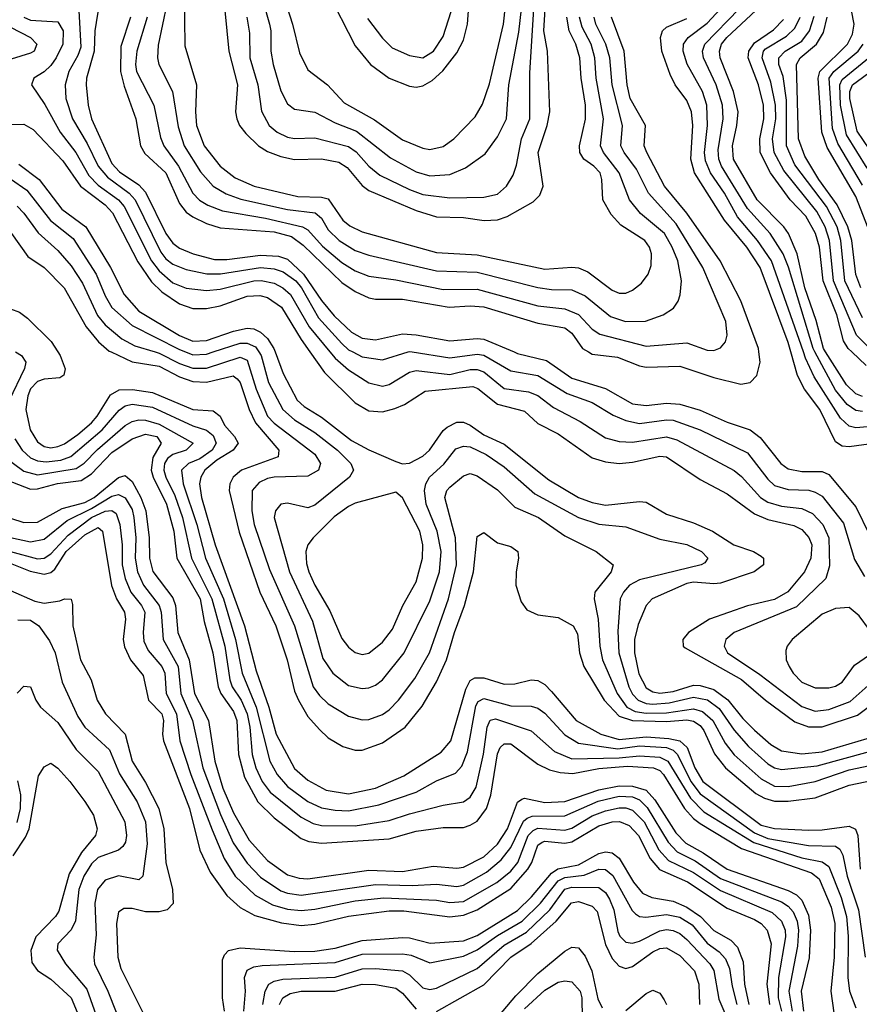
# Model space of a CAD drawing. Header units: inches. Extents: x 884549 to 1028252, y 526810 to 653624.
# Tile 919 of 1056: x 993458 to 995940, y 628071 to 630983. Entities that reach past the tile are written whole.
import ezdxf

# ---------------------------------------------------------------- set-up
doc = ezdxf.new("R2010")
doc.units = ezdxf.units.IN
doc.header["$MEASUREMENT"] = 0
doc.layers.add('A9692', color=7, linetype='Continuous')
doc.layers.add('A9693', color=7, linetype='Continuous')

msp = doc.modelspace()

# ---------------------------------------------------------------- linework, layer by layer
at = {"layer": 'A9692', "color": 5}
for points, elevation in [([(993445.5, 630000), (993463.2, 629990), (993475.6, 629970), (993471.4, 629951.4), (993425.7, 629854.3)], 2760), ([(993570.9, 630000), (993577.3, 629990), (993592.5, 629950), (993588.4, 629931.6), (993576.1, 629923.9), (993530, 629919.8), (993510, 629912.6), (993490, 629890.7), (993481.5, 629870), (993475.4, 629830), (993488.6, 629770), (993510, 629734.3), (993530, 629720.6), (993550, 629716.9), (993570, 629720.2), (993590, 629728.3), (993630, 629756.2), (993669.9, 629790), (993686.5, 629810), (993726.6, 629873.4), (993751.6, 629888.4), (993790.9, 629889.1), (993850, 629880.6), (993970, 629830.3), (994030, 629825.6), (994050, 629810.1), (994063.7, 629783.7), (994093, 629750), (994103.4, 629730), (994088.4, 629710), (994040.1, 629679.9), (994005.3, 629650), (993993.4, 629630), (993989.3, 629610), (993994.9, 629570), (994036.1, 629430), (994122.5, 629190), (994157.1, 629057.1), (994194, 628950), (994216, 628870), (994270, 628768.4), (994310, 628733.2), (994363.9, 628703.9), (994430, 628692.9), (994510, 628709.8), (994593.8, 628746.3), (994703.6, 628816.4), (994732.9, 628850), (994777.1, 629002.8), (994790, 629028.3), (994803.9, 629036.1), (994830, 629036.3), (994890, 629017.3), (994921.6, 629018.5), (994970, 629030.1), (994990, 629028.1), (995010, 629016.6), (995030, 628996.2), (995102.7, 628910), (995175.8, 628870), (995230, 628854.3), (995310, 628861.3), (995377.1, 628857.1), (995410.1, 628850), (995431.6, 628830), (995453.8, 628770), (995477.7, 628730), (995650, 628600.2), (995690, 628590.2), (995790, 628585.6), (995830, 628586.5), (995910, 628597.9), (995928.7, 628588.7), (995936, 628570), (995942.5, 628470)], 2780), ([(993728.4, 630000), (993790, 629971), (993870, 629957.9), (993930, 629926.7), (993970, 629912.5), (994010, 629910.9), (994089.2, 629929.2), (994100.9, 629920.9), (994110, 629909.5), (994136, 629830), (994155.3, 629790), (994224.1, 629710), (994221.6, 629690), (994113.5, 629650), (994089.2, 629630), (994078.7, 629610), (994077.5, 629590), (994106.9, 629466.9), (994167.8, 629290), (994214.9, 629190), (994248.2, 629090), (994270, 628996.9), (994281.6, 628970), (994310, 628922.3), (994343.9, 628883.9), (994370, 628859.3), (994412.9, 628832.9), (994450, 628822.3), (994470, 628822.6), (994530, 628844.5), (994597.8, 628890), (994647.6, 628952.4), (994690, 629024.4), (994719.6, 629090), (994742.9, 629170), (994773.3, 629250), (994799.3, 629350), (994810, 629454), (994830, 629465.7), (994870, 629435.9), (994910, 629424.9), (994930.2, 629410.2), (994932.6, 629390), (994925.2, 629350), (994925, 629310), (994940.9, 629260.9), (994957.7, 629237.7), (994990, 629222.5), (995050, 629214.6), (995094, 629190), (995106.7, 629166.7), (995113, 629110), (995125.7, 629070), (995185.8, 628970), (995230, 628923.2), (995270, 628909.9), (995370, 628907.1), (995430, 628911.6), (995450, 628908), (995470, 628894.9), (995480.9, 628880.9), (995511.9, 628811.9), (995544.8, 628770), (995634.4, 628694.4), (995660.2, 628680.2), (995690, 628671.7), (995730, 628671.7), (995810, 628681.4), (995910, 628718.9), (996047.2, 628747.2)], 2820), ([(993858.6, 630000), (993870, 629996.6), (993930, 629966.2), (993970, 629951.7), (994010, 629952.3), (994110, 629984.6), (994130, 629976.2), (994156.8, 629890), (994190.4, 629810), (994210, 629789.2), (994330, 629698.2), (994347.6, 629670), (994341.3, 629650), (994310, 629632.5), (994210, 629629.9), (994190, 629626), (994165.9, 629614.1), (994145.3, 629590), (994143.7, 629530), (994150.9, 629490), (994196.7, 629356.7), (994270.1, 629190), (994325.8, 629010), (994343.8, 628983.8), (994370, 628959.6), (994430, 628923.1), (994470, 628912.1), (994490, 628913), (994530, 628928.2), (994550, 628941.8), (994578.1, 628970), (994625.8, 629034.2), (994669.6, 629110), (994725.9, 629270), (994749.7, 629370), (994745.8, 629450), (994714.7, 629570), (994720.6, 629590), (994730, 629600.4), (994770, 629634.1), (994790, 629640.4), (994810, 629633.9), (994870, 629592.8), (994921.4, 629541.4), (994991.4, 629510), (995070, 629455.8), (995162.4, 629410), (995212.4, 629370), (995206.2, 629350), (995157.9, 629290), (995156.1, 629270), (995168.2, 629210), (995172.9, 629130), (995181.3, 629090), (995224.8, 628990), (995252.6, 628950), (995277.1, 628937.1), (995310, 628931.6), (995370, 628932.6), (995450, 628944.9), (995476.9, 628936.9), (995506.9, 628910), (995543.3, 628843.3), (995570, 628808.1), (995650, 628737.6), (995690, 628715.7), (995730, 628714.6), (995810, 628729.8), (995910, 628764.6), (995990, 628780.7)], 2840), ([(993947.9, 630000), (993970, 629991.4), (994010, 629993.4), (994029.9, 630000)], 2860), ([(994164.8, 630000), (994171.2, 629990), (994193.7, 629910), (994235.3, 629830), (994270, 629799.4), (994330, 629762.2), (994397, 629710), (994437.1, 629670), (994444.8, 629650), (994433.1, 629630), (994330, 629546.7), (994310, 629539.2), (994250, 629553.3), (994230.1, 629549.9), (994214, 629530), (994210.6, 629510), (994255.5, 629350), (994323.4, 629203.4), (994353.8, 629093.8), (994383.6, 629050), (994430, 629013.9), (994470, 629004.4), (994490, 629007), (994510, 629014.6), (994530, 629030.1), (994594.2, 629110), (994670, 629263.7), (994699.1, 629350), (994703.5, 629410), (994691.8, 629470), (994659.7, 629550), (994655.1, 629590), (994658.3, 629610), (994669.8, 629630.2), (994711.4, 629668.6), (994746.9, 629713.1), (994770, 629721.6), (994790, 629719.9), (994837.1, 629697.1), (994890, 629660.1), (994980.7, 629580.7), (995110, 629510.7), (995170, 629490.4), (995250, 629483), (995350, 629446.2), (995430, 629430.9), (995473.8, 629410), (995492.1, 629390), (995483.6, 629376.4), (995472.4, 629370), (995290, 629326.2), (995261, 629310), (995243.2, 629290), (995233.2, 629270), (995226, 629174), (995229.3, 629110), (995258.5, 629010), (995270, 628987.7), (995286.1, 628970), (995310, 628960.5), (995330, 628958.4), (995377.9, 628962.1), (995450, 628979.2), (995491.4, 628971.5), (995526, 628946), (995570, 628881.1), (995613.1, 628833.1), (995670, 628782.1), (995690, 628769.8), (995710, 628764.7), (995815.8, 628775.8), (995970, 628818.7)], 2860), ([(994212.8, 630000), (994236.5, 629936.5), (994277.9, 629857.9), (994298.4, 629838.4), (994350, 629806.8), (994438.3, 629738.3), (994490, 629710.4), (994570, 629675.9), (994590, 629669.3), (994610, 629671.2), (994650, 629691.9), (994669.9, 629710), (994710, 629768.2), (994722.1, 629777.9), (994750, 629792.5), (994770, 629792), (994790, 629783.7), (994830, 629754.7), (994890, 629727.8), (995022.1, 629622.1), (995110, 629570), (995150, 629554.6), (995190, 629546.5), (995290, 629558.2), (995310, 629555.6), (995370, 629519.9), (995450, 629494.3), (995506.3, 629470), (995569.6, 629429.6), (995627.3, 629410), (995650, 629396), (995656.8, 629390), (995656.8, 629370), (995629.2, 629350), (995530, 629316.4), (995510, 629314), (995450, 629319.3), (995430, 629315), (995328.2, 629270), (995310, 629249.8), (995286.3, 629193.8), (995275.7, 629150), (995275.7, 629110), (995288.2, 629048.2), (995310, 629007.1), (995330, 628995.1), (995350, 628991.3), (995390, 628996.3), (995450, 629014.1), (995470, 629013.6), (995510, 629001.4), (995551.3, 628971.3), (995595.8, 628915.8), (995630, 628881.9), (995679.1, 628839.1), (995710, 628820.2), (995770, 628811.9), (995830, 628817.1), (995963.4, 628856.6)], 2880), ([(994316, 630000), (994359.3, 629939.3), (994449.2, 629850), (994490, 629826.3), (994530, 629823.4), (994567.2, 629832.8), (994595.4, 629844.6), (994656.2, 629883.8), (994797.8, 629897.8), (994812.2, 629892.2), (994870, 629845.5), (994950, 629825.1), (994990, 629788.1), (995050, 629758.3), (995150, 629686.8), (995190, 629675.3), (995230, 629670.4), (995270, 629674.1), (995350, 629691.5), (995370, 629690.4), (995470, 629622.9), (995550, 629580.7), (995630, 629521.8), (995670, 629504.3), (995746.9, 629486.9), (995770, 629474.7), (995791.2, 629451.2), (995799.5, 629430), (995797.3, 629390), (995778.3, 629350), (995729, 629291), (995690, 629268.3), (995609.6, 629249.6), (995497.6, 629210), (995435.5, 629170), (995418.4, 629150), (995419.7, 629130), (995425.4, 629125.4), (995591.6, 629031.6), (995662.9, 628970), (995750, 628905.7), (995790, 628891), (995830, 628891.3), (995934.5, 628925.5), (995990, 628967.1)], 2920), ([(994374.8, 630000), (994390, 629981.4), (994430, 629947.1), (994490, 629909.2), (994530, 629899.3), (994550, 629903.4), (994610, 629939.9), (994630, 629944.8), (994730, 629933.2), (994790, 629948.5), (994810, 629948.6), (994830, 629941.2), (994890, 629892.4), (994962.3, 629882.3), (994990, 629871), (995036, 629836), (995114.8, 629794.8), (995190, 629745.8), (995230, 629735.7), (995270, 629733), (995370, 629748.9), (995400.6, 629740.6), (995570, 629649.3), (995592.2, 629632.2), (995648.5, 629570), (995670, 629556.3), (995710, 629544.3), (995770, 629537.5), (995802.2, 629522.2), (995832, 629490), (995850.6, 629450), (995852.4, 629367.6), (995841.2, 629330), (995754.1, 629245.9), (995570, 629170.8), (995546.1, 629150), (995540.4, 629130), (995550.8, 629110), (995646.1, 629046.1), (995770, 628951.6), (995810, 628937.6), (995850, 628943), (995913.4, 628966.6), (995966.7, 629013.3)], 2940), ([(994442.4, 630000), (994470, 629986), (994530, 629977), (994606.1, 630000)], 2960), ([(994617.7, 630000), (994730, 629983), (994810, 629993.8), (994830, 629990.8), (994910, 629944.2), (994990.1, 629930), (995076.8, 629876.8), (995150.7, 629850.7), (995212.8, 629812.8), (995250, 629796.9), (995290, 629788.7), (995370, 629799.4), (995390, 629798.3), (995470.1, 629770), (995610, 629701.5), (995670, 629624.1), (995690, 629605.5), (995730, 629593.4), (995791, 629591), (995810, 629585.9), (995830, 629573.3), (995893.3, 629493.3), (995926.5, 629386.5), (995955.6, 629335.6)], 2960), ([(994919.9, 630000), (994930, 629995.8), (995014.9, 629974.9), (995090, 629922.7), (995190, 629891.9), (995270, 629846.7), (995310, 629841.6), (995370, 629848.5), (995410, 629846.1), (995470, 629827.5), (995550, 629792), (995617.1, 629770), (995647.3, 629747.3), (995708.1, 629670), (995730, 629654.7), (995770, 629646.9), (995830, 629646.2), (995850, 629637.3), (995930, 629542), (995970, 629459)], 2980), ([(995139.2, 630000), (995150, 629993.9), (995224.9, 629984.9), (995290, 629958.8), (995310, 629955.4), (995410, 629957.7), (995510, 629924.1), (995590, 629904.7), (995617.2, 629910), (995637.5, 629930), (995646.9, 629970), (995643.2, 630000)], 3020), ([(995990, 629729.9), (995910, 629719.1), (995890, 629721.3), (995870, 629734.6), (995823.5, 629830), (995778.2, 629890), (995757.8, 629930), (995737.9, 630000)], 2980), ([(996090, 629789.7), (995930, 629776.1), (995910, 629780.7), (995884.6, 629804.6), (995806.5, 629926.5), (995781.4, 629981.4), (995775, 630000)], 2960), ([(995950, 629823.7), (995930, 629827), (995904.4, 629844.4), (995870, 629887.1), (995808.9, 630000)], 2940), ([(995950, 629868), (995930, 629876.2), (995902.5, 629902.5), (995840.6, 630000)], 2920), ([(995960.1, 629960.1), (995917.8, 630000)], 2880), ([(993443.1, 629743.1), (993464.8, 629710), (993490, 629687.2), (993510, 629678.1), (993535.6, 629675.6), (993579.5, 629680.5), (993609.1, 629690.9), (993701.2, 629770), (993751.9, 629828.1), (993770, 629840.7), (993790, 629846), (993850, 629836.5), (993970, 629781.4), (994010, 629769), (994030, 629752.6), (994038.8, 629730), (994027.1, 629710), (993990, 629683.9), (993956.4, 629670), (993936.3, 629650), (993940.8, 629610), (993981.8, 629490), (994007.4, 629390), (994060.4, 629270), (994095.9, 629150), (994115.9, 629050), (994157, 628950), (994197.4, 628790), (994219, 628750), (994250, 628715.3), (994310, 628670.6), (994350, 628652), (994390, 628644.4), (994430, 628643.1), (994519.8, 628660.2), (994630, 628698.6), (994690, 628731.6), (994746.1, 628753.9), (994764.6, 628775.4), (994782.2, 628817.8), (994806.5, 628953.5), (994813.7, 628966.3), (994830, 628975.6), (994910, 628953.2), (994970, 628952.7), (994990, 628946.5), (995010, 628931.4), (995070, 628867.5), (995110, 628843.3), (995226.5, 628826.5), (995290, 628834.8), (995370.5, 628830.5), (995390, 628822.1), (995402.8, 628810), (995441.9, 628730), (995470, 628692.7), (995630, 628577.8), (995670, 628561.3), (995790, 628540.2), (995870, 628538.1), (995882.3, 628530), (995892, 628512), (995904.1, 628450), (995938.1, 628350), (995957.4, 628210)], 2760), ([(993412.5, 629690), (993470, 629647.2), (993510, 629636.5), (993624.6, 629655.4), (993648.8, 629671.2), (993688.1, 629711.9), (993770, 629782.3), (993790, 629794.6), (993810, 629799.1), (993830, 629798.1), (993870, 629786.1), (993970.7, 629730), (993950.2, 629710), (993910, 629697), (993895.2, 629684.8), (993886, 629670), (993884.3, 629650), (993889.8, 629630.2), (993916, 629576), (993938.9, 629510), (993965.9, 629390), (994026, 629270), (994063.8, 629130), (994079.2, 629030), (994085.9, 629010), (994112.1, 628970), (994129.9, 628929.9), (994138.1, 628890), (994144.6, 628810), (994155.9, 628770), (994174.9, 628730), (994197.9, 628697.9), (994290, 628624.2), (994325.5, 628605.5), (994350, 628599.4), (994450, 628598.2), (994550, 628613.9), (994610, 628634.2), (994710, 628659.5), (994770.2, 628669.8), (994790, 628683.1), (994807.2, 628712.8), (994829.4, 628810.6), (994839.9, 628890), (994848.9, 628911.1), (994864.8, 628915.2), (994970, 628879.1), (995038.6, 628818.6), (995090, 628796.6), (995230, 628799.8), (995290, 628805.8), (995350, 628802.1), (995374, 628790), (995440.7, 628680.7), (995480.4, 628640.4), (995628.9, 628548.9), (995770, 628504.2), (995830, 628492.4), (995850, 628478.2), (995887, 628387), (995902.6, 628330), (995907.6, 628272.4), (995906.5, 628150), (995911.1, 628110), (995930, 628060.1)], 2740), ([(993334.3, 629654.3), (993490, 629594.5), (993510, 629594.9), (993569.4, 629610.6), (993639.8, 629620.2), (993670, 629639.9), (993730, 629703), (993790, 629743.1), (993830, 629757), (993863.1, 629750), (993875.9, 629730), (993851.8, 629688.2), (993846, 629650), (993851.9, 629630), (993892, 629550), (993913.3, 629470), (993922.8, 629390), (993991.1, 629270), (994003.3, 629203.3), (994028.9, 629110), (994044.6, 629010), (994052.4, 628990), (994090, 628936.7), (994099.7, 628910), (994105, 628810), (994122.8, 628742.8), (994162.3, 628670), (994210, 628621.9), (994290, 628560.7), (994312.2, 628552.2), (994350, 628547.5), (994550, 628559.9), (994630, 628582.9), (994710, 628593.3), (994770, 628593.8), (994790, 628600.1), (994810, 628612.2), (994838.2, 628650), (994850.8, 628689.2), (994870, 628811.1), (994878.7, 628830), (994890, 628840.9), (994910, 628840.6), (994990, 628780.6), (995024.4, 628764.4), (995055.8, 628755.8), (995093.4, 628753.4), (995170, 628768.6), (995254.7, 628774.7), (995332.1, 628770), (995350, 628761.9), (995361.3, 628750), (995423.4, 628650), (995450, 628620.4), (995470, 628605.6), (995591.9, 628531.9), (995799.2, 628459.2), (995822, 628442), (995857.5, 628357.5), (995868, 628310), (995866.3, 628210), (995855.9, 628110), (995865.2, 628045.2)], 2720), ([(993430, 629508.2), (993470, 629495.9), (993510, 629496.2), (993583, 629537), (993650, 629554.9), (993677.5, 629570), (993750, 629628.7), (993770, 629634.8), (993790, 629617.4), (993815.9, 629570), (993830.2, 629530), (993840.7, 629450), (993841.5, 629390), (993850.9, 629350.9), (993910, 629272.4), (993918.4, 629250), (993924.9, 629170), (993959, 629090), (993974.4, 628990), (994015.8, 628910), (994034.7, 628790), (994058.6, 628710), (994090, 628636.9), (994135.9, 628555.9), (994190, 628495.6), (994250, 628454), (994283.9, 628443.9), (994310, 628442.1), (994490, 628467.6), (994590, 628463.7), (994680.6, 628479.4), (994750, 628473.3), (994770, 628475.8), (994830, 628506.5), (994870, 628544.6), (994899.6, 628590), (994930, 628668.8), (994942.5, 628677.5), (994950, 628680.2), (995010, 628667.9), (995070, 628670.2), (995170, 628705.1), (995230, 628716.7), (995270, 628716.3), (995310, 628704), (995335.9, 628675.9), (995397.6, 628577.6), (995427, 628547), (995478.7, 628518.7), (995550, 628470.6), (995730, 628406.8), (995754.4, 628394.4), (995770, 628378.9), (995790, 628334.5), (995796, 628290), (995791.8, 628208.2), (995768.4, 628110), (995775, 628050)], 2680), ([(993430, 629451.8), (993490, 629439), (993530, 629446.3), (993598.5, 629501.5), (993670, 629537.3), (993730, 629574), (993750, 629578.2), (993770, 629568.6), (993790, 629534.6), (993795.6, 629510), (993801.5, 629450), (993799.1, 629390), (993805.7, 629350), (993823.8, 629310), (993869.6, 629250), (993875.8, 629230), (993882.3, 629150), (993926.3, 629070), (993934, 628990), (993968.9, 628910), (993999.4, 628770), (994051.9, 628631.9), (994088.7, 628548.7), (994130, 628487.7), (994170, 628446.7), (994230, 628406.5), (994250, 628398.9), (994290, 628393.5), (994510, 628424.8), (994618.4, 628421.6), (994690, 628426), (994750, 628419.1), (994770, 628423.1), (994838.2, 628461.8), (994881.8, 628498.2), (994910, 628534.9), (994947.4, 628612.6), (994958.6, 628621.4), (994973.1, 628626.9), (995070, 628628.1), (995168.6, 628671.4), (995230, 628685.9), (995270, 628684.4), (995290, 628675.8), (995313, 628653), (995375.4, 628550), (995401.9, 628521.9), (995454.9, 628494.9), (995530, 628442.9), (995710, 628374), (995730, 628361.4), (995744.6, 628344.6), (995756.9, 628316.9), (995760.8, 628290), (995757.1, 628242.9), (995732.1, 628110), (995741.7, 628050)], 2660), ([(993430, 629410.4), (993510, 629388.7), (993530, 629390.6), (993550, 629403.1), (993601.4, 629458.6), (993669.9, 629510.1), (993710, 629529.5), (993730, 629531.5), (993742.5, 629522.5), (993753.4, 629490), (993760.3, 629430), (993760.6, 629370), (993769.4, 629330), (993786.6, 629290), (993818.2, 629250), (993827.6, 629230), (993822.5, 629170), (993825.1, 629145.1), (993837.6, 629117.6), (993877.6, 629070), (993886.7, 629050), (993890.5, 628990), (993921.6, 628930), (993930.8, 628850), (993963.8, 628750), (994026.3, 628586.3), (994062.4, 628502.4), (994094.8, 628450), (994153.9, 628393.9), (994204.9, 628364.9), (994250, 628352.3), (994290, 628348.2), (994330, 628351.6), (994450, 628376.6), (994534.5, 628385.5), (994690, 628378.4), (994730, 628371.4), (994770, 628374.5), (994869, 628431), (994910, 628464.8), (994930.4, 628490), (994961.4, 628570), (994975.5, 628584.5), (994990, 628591.5), (995070, 628585.8), (995090, 628591.3), (995150, 628627.9), (995190, 628643.1), (995230, 628652.1), (995250, 628652.2), (995270, 628645.2), (995304, 628610), (995348, 628528), (995376.3, 628496.3), (995450, 628460.5), (995530, 628407.2), (995682.3, 628342.3), (995710, 628316.8), (995720.8, 628290), (995722.4, 628270), (995701.6, 628150), (995700.3, 628090), (995710.6, 628050)], 2640), ([(993419.3, 629379.3), (993488.2, 629351.8), (993530, 629343), (993550, 629347.6), (993561.9, 629358.1), (993595, 629410), (993650, 629459.1), (993690, 629480.6), (993702.9, 629470), (993729.6, 629309.6), (993744.1, 629270), (993767.2, 629230), (993770.4, 629210), (993763.7, 629150), (993767.6, 629127.6), (993785.8, 629090), (993822.8, 629042.8), (993838.6, 628970), (993878.2, 628930), (993882.5, 628910), (993879.7, 628870), (993883.1, 628850), (993959.9, 628650), (993990, 628526.3), (994021.2, 628461.2), (994070, 628392.7), (994110, 628356.7), (994153.2, 628333.2), (994232, 628312), (994290, 628304), (994330, 628308.1), (994430, 628331.7), (994550, 628347.1), (994593.3, 628346.7), (994729.5, 628329.5), (994770, 628333.9), (994810, 628350.3), (994910, 628413.5), (994960.2, 628470), (994971.8, 628490), (994990, 628541.1), (995002.2, 628550), (995010, 628552.8), (995070, 628547.1), (995090, 628551), (995170, 628598.2), (995210, 628610.4), (995231.3, 628611.3), (995259.6, 628599.6), (995287.1, 628570), (995322, 628502), (995349.5, 628469.5), (995432.6, 628432.7), (995550, 628355.1), (995630, 628321.8), (995649.7, 628309.7), (995667.9, 628290), (995679.5, 628250), (995666.7, 628130), (995674.3, 628070)], 2620), ([(993430, 629294.7), (993502.8, 629262.8), (993530, 629257.4), (993576.2, 629263.8), (993590.1, 629270.1), (993609.4, 629269.4), (993613.5, 629253.5), (993614.9, 629190), (993637.8, 629090), (993669.2, 629030), (993686.7, 628970), (993711.4, 628930), (993769.3, 628870), (993790.6, 628790), (993830, 628726.8), (993869, 628650), (993884.3, 628590), (993889.8, 628489.8), (993909.3, 628410), (993911, 628369), (993893.8, 628350), (993870, 628344.1), (993830, 628344.5), (993790, 628354), (993765.8, 628354.2), (993750, 628343.1), (993743.6, 628310), (993747.7, 628210), (993756.3, 628176.3), (993830, 628031)], 2580), ([(993451.7, 629208.3), (993490, 629206.9), (993514, 629190), (993545.7, 629145.7), (993563, 629110), (993583.3, 629023.3), (993630, 628921.6), (993650.1, 628890), (993723.1, 628823.1), (993752.4, 628752.4), (993805.1, 628670), (993829.5, 628610), (993834.9, 628545.1), (993822, 628450), (993810, 628438.4), (993750, 628451.1), (993710, 628437.4), (993687.8, 628410), (993680.2, 628370), (993684.2, 628275.8), (993677, 628210), (993678.8, 628190), (993718.1, 628110), (993765.9, 627990)], 2560), ([(993450, 628990.9), (993470, 629012), (993490.1, 629010.1), (993505.8, 628970), (993519.2, 628950), (993570, 628903.7), (993624.2, 628824.2), (993690, 628759.6), (993768.2, 628610), (993773, 628570), (993770.1, 628550), (993762.5, 628537.5), (993750, 628526.3), (993690, 628504.4), (993670, 628486.2), (993647.5, 628450), (993632.7, 628410), (993622.7, 628317.3), (993609.5, 628290.5), (993570.2, 628250), (993568.9, 628231.1), (993593.1, 628190), (993655.8, 628115.8), (993693.7, 628010)], 2540), ([(993438.5, 628510), (993474.7, 628565.3), (993485.4, 628590), (993513.7, 628746.3), (993530, 628772.9), (993550, 628783.5), (993570, 628769.3), (993605.5, 628730), (993650, 628670.2), (993675.9, 628630), (993686.5, 628590), (993681.8, 628570), (993640, 628520), (993603.9, 628456.1), (993573.4, 628346.6), (993563.1, 628330), (993505.5, 628270), (993490.6, 628230), (993494, 628194), (993510.3, 628170.3), (993550, 628144.8), (993610, 628090), (993645, 628005)], 2520), ([(993450, 628608.3), (993460.1, 628650), (993461.4, 628690), (993451.9, 628731.9)], 2540), ([(994063.4, 628050), (994057.1, 628090), (994057.6, 628202.4), (994062.9, 628217.1), (994075.2, 628230), (994110, 628237.9), (994270, 628227), (994330, 628227.7), (994390, 628237.2), (994470, 628259.6), (994590, 628268), (994610, 628267), (994671.6, 628251.6), (994770, 628258.2), (994810, 628273.7), (994930, 628348.1), (994971.5, 628388.5), (995030, 628458.8), (995048.4, 628471.6), (995110, 628483), (995170, 628516.3), (995190, 628522), (995210, 628519), (995230, 628502.5), (995272.3, 628432.3), (995299.6, 628399.6), (995326.6, 628386.6), (995390, 628375.4), (995430, 628358.3), (995471.2, 628330), (995510, 628289.2), (995560, 628260), (995579.7, 628239.7), (995596.6, 628196.6), (995601.1, 628130), (995614, 628070)], 2580), ([(994120.2, 628050), (994125.6, 628110), (994122.8, 628150), (994130, 628171.6), (994150, 628181.4), (994174.6, 628185.4), (994390, 628194.6), (994470, 628219.4), (994590, 628220.3), (994615.6, 628215.6), (994670, 628193.5), (994770, 628212.8), (994810, 628231.6), (994870, 628273.9), (994943.4, 628316.6), (994997.6, 628370), (995050, 628436.1), (995070, 628445.5), (995127.1, 628452.9), (995170, 628470.5), (995190, 628469.8), (995211.4, 628451.4), (995268.4, 628348.4), (995278.4, 628338.4), (995290, 628330.5), (995308.7, 628328.8), (995370, 628336.2), (995410, 628328.1), (995445.8, 628305.8), (995490, 628251.4), (995526.2, 628226.2), (995545.1, 628205.1), (995556.7, 628176.7), (995564.1, 628124.1), (995577.9, 628070)], 2560), ([(994176.4, 628070), (994183.4, 628110), (994193.9, 628130), (994210, 628138.9), (994235.4, 628144.6), (994390, 628150.7), (994470, 628175.6), (994510, 628176.3), (994590, 628169.8), (994610, 628157.8), (994650, 628119.7), (994670, 628114), (994690, 628118.3), (994810, 628176.9), (994890, 628245.6), (994956, 628284), (995025.7, 628350), (995070, 628411.5), (995090, 628417.3), (995170, 628416.5), (995190, 628401.8), (995202, 628382), (995214.2, 628350), (995226.3, 628286.3), (995232.3, 628272.3), (995250, 628254), (995270, 628251.6), (995290, 628257.6), (995350, 628288.1), (995370, 628291.9), (995390, 628289), (995410, 628279.6), (995430, 628261.9), (995498.2, 628190), (995510.2, 628170.2), (995525.4, 628085.4), (995561.2, 628001.2)], 2540), ([(994690, 628049.8), (994830, 628128.1), (994910.1, 628209.9), (994970, 628250.5), (995043.5, 628316.5), (995089.3, 628370.7), (995110, 628374.3), (995150, 628360.5), (995164.8, 628344.8), (995190, 628247.4), (995210, 628206.3), (995230, 628183), (995250, 628177), (995270, 628182.8), (995330, 628225.6), (995350, 628236.1), (995370, 628237.9), (995410, 628214.7), (995452.7, 628170), (995465.6, 628130), (995467.6, 628070)], 2520), ([(994860.2, 628019.8), (994924.4, 628095.6), (994990, 628161.9), (995070, 628227.4), (995090, 628239.3), (995110, 628237.8), (995130, 628212.9), (995149.4, 628170), (995166.7, 628086.7), (995180.3, 628060.3)], 2480), ([(994225.9, 628070), (994235.3, 628090), (994257.1, 628102.9), (994290, 628109.8), (994390, 628110), (994470, 628130.3), (994509.4, 628129.4), (994570, 628118.7), (994590, 628103.3), (994630, 628056.6)], 2520), ([(994950, 628057.6), (995010, 628112.6), (995050, 628136.1), (995070, 628140.1), (995090, 628137.4), (995115.3, 628110), (995120, 628090), (995120.8, 628030)], 2460), ([(995250, 628051.9), (995310, 628103), (995330, 628112.2), (995350, 628103.6), (995363.7, 628083.7), (995370.6, 628070)], 2480)]:
    msp.add_lwpolyline(points, dxfattribs=dict(at, elevation=elevation))
for points, elevation in [([(994570, 629585.8), (994450, 629552.8), (994430, 629543.2), (994388, 629512), (994325.4, 629450), (994310.1, 629429.9), (994304, 629410), (994305.5, 629374.5), (994312.2, 629350), (994330.1, 629310), (994374.4, 629234.4), (994410, 629152.8), (994430, 629127.2), (994450, 629110.9), (994470, 629104.8), (994490, 629109.5), (994530, 629141.8), (994560, 629180), (994590.3, 629250), (994630, 629320.6), (994648.5, 629390), (994649.9, 629430), (994641.2, 629470), (994590, 629568.9)], 2880), ([(995910, 629244.1), (995870, 629241.4), (995830, 629224.3), (995742.2, 629150), (995727.2, 629130), (995723.3, 629116.7), (995724.4, 629090), (995733, 629070), (995745, 629050), (995770, 629023.1), (995810, 629006.8), (995850, 629006.6), (995870, 629011.4), (995890, 629023.3), (995925.9, 629074.1), (995970, 629104.3), (995978.8, 629121.2), (995979.6, 629150), (995970, 629178.4), (995939.8, 629219.8)], 2960)]:
    msp.add_lwpolyline(points, close=True, dxfattribs=dict(at, elevation=elevation))
at = {"layer": 'A9693', "color": 5}
for points, elevation in [([(994212.8, 631130), (994264.2, 630970), (994284.7, 630884.7), (994310, 630834.7), (994367.8, 630790), (994417, 630737), (994506.8, 630686.8), (994590, 630627.2), (994650, 630602.4), (994670, 630599.3), (994710, 630607.3), (994741.4, 630630), (994804.7, 630695.3), (994826.6, 630733.4), (994846.4, 630793.6), (994888.1, 630970), (994899.5, 631070)], 3180), ([(994156.9, 631110), (994196.4, 630970), (994200.7, 630950), (994200.1, 630890), (994207.3, 630850), (994230, 630772.6), (994250, 630733.9), (994270, 630717.8), (994330, 630709.2), (994390, 630677.5), (994453.3, 630653.3), (994554, 630574), (994630, 630532.7), (994670, 630521.5), (994730, 630524.8), (994775.5, 630544.5), (994834.1, 630585.9), (994870, 630636.6), (994897.4, 630690), (994903.6, 630790), (994933.7, 630946.3), (994944.9, 631050)], 3160), ([(994365.6, 631070), (994450, 630905.6), (994494.8, 630850), (994550, 630810.1), (994610, 630786.4), (994630, 630783.3), (994650, 630786.9), (994677.5, 630802.5), (994708.8, 630831.2), (994750, 630884.5), (994770, 630922.1), (994782.1, 630970), (994790.8, 631090)], 3220), ([(993943.8, 631063.8), (993946, 630906), (993980.6, 630790), (993977.4, 630710), (993980.9, 630670), (994003.1, 630610), (994050, 630549.7), (994095, 630515), (994150.8, 630490.8), (994279.9, 630459.9), (994350, 630458.3), (994370, 630452.8), (994413.3, 630390), (994433.5, 630373.5), (994470, 630355.5), (994690, 630293.9), (994810, 630287.2), (995010, 630244.6), (995090, 630251.1), (995110, 630249), (995137.1, 630237.1), (995210, 630182.9), (995230, 630174.1), (995250, 630174.4), (995270, 630182.4), (995296.6, 630203.4), (995316.2, 630230), (995324.5, 630255.5), (995326.1, 630290), (995320.3, 630310), (995306.1, 630330), (995235.4, 630375.4), (995206.5, 630406.5), (995181.6, 630450), (995179.3, 630510), (995173.6, 630530), (995155.2, 630550), (995126.2, 630570), (995113.5, 630590), (995112.7, 630610), (995130.9, 630689.1), (995130.4, 630730), (995117.6, 630810), (995114, 630870), (995102.3, 630910), (995082.4, 630950), (995075.9, 630990)], 3080), ([(993632.4, 631010), (993638.1, 630901.9), (993630, 630876.9), (993603.1, 630830), (993591.7, 630790), (993593.9, 630750), (993614.1, 630690), (993656.9, 630616.9), (993689.4, 630549.4), (993717.4, 630517.4), (993781, 630470), (993799, 630450), (993875.3, 630295.3), (993890, 630275.2), (993910, 630259.9), (993950, 630244.3), (994011.5, 630231.5), (994051.2, 630231.2), (994170, 630249.8), (994210, 630246.2), (994237.1, 630237.1), (994274.6, 630210), (994290.6, 630190), (994341.5, 630101.5), (994410, 630025), (994430, 630006.3), (994442.4, 630000)], 2960), ([(993692.6, 631030), (993679.5, 630950), (993677.4, 630890), (993655.5, 630810), (993654.2, 630790), (993660.4, 630730), (993670.1, 630690), (993730, 630557.5), (993752.8, 630532.8), (993810, 630494.2), (993830, 630472.7), (993890, 630350.1), (993910, 630321.9), (993930, 630306.7), (993970.2, 630290), (994033.8, 630273.8), (994070, 630273.3), (994170, 630286.6), (994223.1, 630283.1), (994250, 630274.1), (994297.2, 630230), (994350, 630152.7), (994387.4, 630107.4), (994438.4, 630058.4), (994470, 630040.5), (994510, 630036), (994590, 630053.6), (994630, 630050.8), (994730, 630032.8), (994810, 630039.8), (994830, 630037.6), (994919.9, 630000)], 2980), ([(993892.4, 631030), (993867.5, 630907.5), (993865.5, 630870), (993869.3, 630850), (993909.7, 630770), (993926.2, 630666.2), (993944.4, 630610), (993992.7, 630532.7), (994030, 630490), (994067.8, 630467.8), (994111.8, 630451.8), (994250, 630421), (994331.1, 630411.1), (994350, 630395.6), (994370, 630361.5), (994402.1, 630330), (994450, 630300.5), (994490, 630286.6), (994690, 630240.3), (994810, 630236.1), (994990, 630190.9), (995030, 630184.9), (995090, 630183.8), (995130, 630165.7), (995204.6, 630104.6), (995248.8, 630090), (995308.4, 630091.6), (995360.4, 630110), (995390.8, 630130), (995404.5, 630150), (995410.8, 630169.2), (995414.3, 630210), (995403.4, 630270), (995387.3, 630310), (995363.8, 630350), (995293.6, 630410), (995261, 630450), (995230.5, 630530), (995184, 630590), (995175.5, 630610), (995184.3, 630690), (995162, 630810), (995158.5, 630870), (995147.1, 630910), (995120.9, 630960.9), (995112.8, 630990)], 3060), ([(994064.6, 631010), (994076.4, 630890), (994101.6, 630790), (994096.1, 630710), (994099.7, 630690), (994108, 630670), (994125.9, 630645.9), (994163.6, 630610), (994190, 630593.2), (994230, 630577.9), (994270, 630569.5), (994350, 630571.7), (994401.4, 630561.4), (994425.9, 630545.9), (994470, 630492.8), (994490, 630477.2), (994630, 630418.3), (994690, 630399.5), (994770, 630397.7), (994830.6, 630389.4), (994870, 630390.7), (994899.1, 630400.9), (994976.1, 630443.9), (994995.8, 630464.2), (995005.9, 630490), (994990.5, 630590), (995017.7, 630670), (995025.1, 630710), (995018.2, 630890), (995007.1, 630950), (995012, 631030)], 3120), ([(994129.7, 630990), (994137.1, 630942.8), (994138.5, 630870), (994161.6, 630790), (994172.2, 630712.2), (994195.5, 630670), (994219.2, 630650), (994250, 630634.9), (994270, 630631.1), (994330, 630633.4), (994430, 630607.4), (994452.5, 630592.5), (994490.5, 630550), (994522.7, 630522.7), (994610, 630480.5), (994650, 630466.2), (994730, 630455.5), (994830, 630457.6), (994870, 630466.7), (994897.1, 630490), (994916.8, 630523.2), (994927, 630553), (994941, 630630), (994965.6, 630690), (994966, 630826), (994978.6, 631030)], 3140), ([(995775, 630000), (995681.1, 630270), (995639.5, 630330), (995580.2, 630400.2), (995541.8, 630470), (995500.5, 630530), (995485.7, 630565.7), (995482.2, 630590), (995491.5, 630670), (995489.5, 630730), (995476.7, 630770), (995431, 630851), (995419.1, 630890), (995420.4, 630910), (995433.9, 630930), (995490, 630972.5), (995530, 631014.5)], 2960), ([(995808.9, 630000), (995803.5, 630010), (995731.1, 630251.1), (995714.7, 630290), (995676.3, 630350), (995610, 630424.8), (995533.1, 630550), (995525.1, 630570), (995522.5, 630597.5), (995537.6, 630690), (995536, 630730), (995517.5, 630790), (995479.3, 630870), (995476.7, 630890), (995483.4, 630910), (995584.7, 631015.3)], 2940), ([(995840.6, 630000), (995834.3, 630010), (995812.7, 630092.7), (995779.6, 630190), (995756.5, 630290), (995731.3, 630350), (995717, 630370), (995638.3, 630450), (995568.6, 630570), (995565.5, 630610), (995578.6, 630670), (995581.7, 630710), (995568.7, 630770), (995528.6, 630870), (995526.5, 630890), (995532.5, 630910), (995548.4, 630930), (995634.5, 631010)], 2920), ([(996010, 630254.7), (995930, 630460.3), (995844.8, 630604.8), (995829.6, 630650), (995818.9, 630810), (995823.5, 630830), (995905.5, 630910), (995920.4, 630939.6), (995925.2, 630970), (995917.1, 631010)], 2780), ([(993469.9, 630989.9), (993490, 630981.7), (993570, 630976.9), (993586.6, 630950), (993585, 630910), (993565.9, 630870), (993550, 630846.9), (993530, 630828.4), (993499, 630810), (993492.9, 630790), (993531.8, 630731.8), (993577.3, 630650), (993623.2, 630590), (993662.3, 630522.3), (993690, 630493.4), (993749.5, 630450), (993766.3, 630430), (993847.3, 630270), (993870, 630239.9), (993910, 630204.6), (993950, 630188.3), (994010, 630181.5), (994050, 630186.1), (994150, 630210.2), (994171.3, 630211.3), (994210, 630203.1), (994236, 630190), (994258.2, 630170), (994314, 630074), (994374.8, 630000)], 2940), ([(993784.9, 630990), (993756.6, 630903.4), (993756.2, 630830), (993766.5, 630786.5), (993801.1, 630690), (993814.7, 630610), (993827.4, 630587.4), (993889.3, 630530), (993930, 630439.1), (993950, 630413.7), (993970, 630399.3), (994010, 630380.2), (994050, 630367.6), (994210, 630355.2), (994261.7, 630341.7), (994296.3, 630316.3), (994410, 630205.6), (994450, 630178.6), (994490, 630160.2), (994510, 630156.1), (994590, 630156.5), (994727.5, 630132.5), (994790, 630136.6), (994830, 630133.5), (994990, 630084.9), (995070, 630071.5), (995090, 630055.4), (995121.5, 630010), (995139.2, 630000)], 3020), ([(993834.3, 630990), (993804.3, 630890), (993800.2, 630850), (993803.3, 630830), (993854.1, 630730), (993874, 630634), (993883.7, 630610), (993926.8, 630550), (993969.7, 630470), (993989.5, 630449.5), (994014.3, 630434.3), (994057.8, 630417.8), (994184.6, 630395.4), (994293.9, 630370), (994310, 630361.3), (994352.7, 630312.7), (994410, 630264.8), (994450, 630240.5), (994490, 630223.8), (994570, 630213.9), (994710, 630184.6), (994810, 630185.7), (994990, 630136.5), (995070, 630127.4), (995110, 630110.4), (995150, 630067.4), (995172.7, 630052.7), (995310, 630016.8), (995430, 630027.1), (995490, 630005.6), (995510, 630004), (995530, 630012.1), (995544.5, 630030), (995549.9, 630050.1), (995545.5, 630090), (995477.5, 630250), (995399.2, 630379.2), (995316.6, 630470), (995281.2, 630541.2), (995244.9, 630590), (995235.1, 630610), (995239.9, 630670), (995209.5, 630790), (995202.7, 630870), (995191.1, 630910), (995161.6, 630970), (995156.3, 630990)], 3040), ([(994486.1, 630986.1), (994530, 630928.4), (994559.4, 630899.4), (994610, 630876.8), (994650, 630869.7), (994681.6, 630890), (994710, 630933), (994733.4, 631006.6)], 3240), ([(995643.2, 630000), (995642, 630010), (995590, 630151.1), (995528.4, 630270), (995430.3, 630410.3), (995364.2, 630490), (995311.7, 630590), (995304, 630610), (995308.3, 630670), (995263, 630750), (995253.8, 630790), (995245.1, 630890), (995207.4, 630990)], 3020), ([(995737.9, 630000), (995730, 630027.7), (995646.8, 630250), (995608, 630310), (995541.7, 630390), (995452.5, 630530), (995442, 630570), (995447.7, 630670), (995443.9, 630710), (995430, 630744.3), (995396.1, 630790), (995381, 630821), (995356.8, 630890), (995352, 630930), (995358.8, 630950), (995370, 630960.3), (995430, 630986.3)], 2980), ([(995917.8, 630000), (995907.2, 630010), (995893.4, 630033.4), (995873.8, 630110), (995833.3, 630210), (995822.2, 630310), (995810.4, 630350.4), (995782.1, 630402.1), (995735.4, 630450), (995677.4, 630530), (995647.6, 630590), (995645.7, 630630), (995658, 630690), (995657.1, 630730), (995641.9, 630790), (995612, 630870), (995613.4, 630890), (995630, 630914.3), (995686.8, 630953.2), (995716.6, 630983.4)], 2880), ([(995970, 630011.6), (995931.9, 630050), (995863.6, 630210), (995852.6, 630330), (995839.8, 630370), (995815.1, 630415.1), (995716.9, 630536.9), (995688.7, 630590), (995683.8, 630630), (995693.5, 630690), (995692.9, 630730), (995678.5, 630798.5), (995652.6, 630870), (995656.9, 630890), (995663.2, 630896.8), (995725.5, 630934.5), (995750, 630958.1), (995765.9, 630990)], 2860), ([(995950, 630100.9), (995897.3, 630210), (995885.7, 630330), (995874.6, 630370), (995843.6, 630430), (995750, 630553.5), (995724.9, 630610), (995725.2, 630745.2), (995714.7, 630814.7), (995702.7, 630850), (995702.6, 630870), (995721.3, 630890), (995770, 630919.5), (995793.5, 630950), (995806.5, 630993.5)], 2840), ([(995944.7, 630190), (995930, 630229.2), (995917.9, 630330), (995906.6, 630370), (995874.8, 630434.8), (995820.4, 630510), (995779.4, 630579.4), (995760.7, 630630), (995754.2, 630850), (995765.9, 630870), (995813.4, 630910), (995834.7, 630945.3), (995845.3, 630990)], 2820), ([(993430, 630960.9), (993489.4, 630930), (993508.4, 630910), (993500.1, 630890), (993490, 630883.9), (993390, 630852.9)], 2920), ([(995950, 630493.6), (995876.5, 630616.5), (995861.5, 630661.5), (995851, 630810), (995864.6, 630830), (995937.4, 630890), (995951.9, 630910)], 2760), ([(995963.3, 630543.3), (995902, 630642), (995884.8, 630730), (995882.3, 630790), (995890, 630806.4), (995970, 630872.4)], 2740), ([(995990.6, 630570), (995933.6, 630653.6), (995912.1, 630750), (995912.6, 630770), (995919.8, 630790), (995983.2, 630836.8)], 2720), ([(993410, 630672.8), (993470, 630674.1), (993497.8, 630657.8), (993585.3, 630565.3), (993637.3, 630490), (993710, 630435.3), (993731.8, 630411.8), (993806.7, 630266.7), (993847.4, 630207.4), (993877.9, 630177.9), (993930, 630142.3), (993970, 630128.2), (994010, 630128.3), (994050, 630137), (994130, 630164.7), (994167.3, 630167.3), (994190, 630161.3), (994232.1, 630132.1), (994290, 630036.5), (994316, 630000)], 2920), ([(993455.3, 630555.3), (993514.8, 630510), (993582.4, 630422.4), (993653.5, 630370), (993725.7, 630250), (993766.1, 630170), (993810, 630120.8), (993930, 630049.2), (993970, 630032.1), (994010, 630034.2), (994090, 630061.8), (994130, 630070), (994150, 630068.1), (994170, 630058.9), (994190, 630040.1), (994209.1, 630010), (994212.8, 630000)], 2880), ([(993430, 630511.8), (993479.1, 630479.1), (993549, 630389), (993615.6, 630335.6), (993683.5, 630230), (993710, 630166), (993730, 630131.4), (993790, 630078.5), (993930, 630007), (993947.9, 630000)], 2860), ([(993450, 630430.9), (993470, 630410.9), (993512.4, 630352.4), (993570, 630300.1), (993610, 630254.9), (993643.5, 630203.5), (993687.5, 630107.5), (993710, 630080.2), (993759.3, 630039.3), (993798.2, 630018.2), (993858.6, 630000)], 2840), ([(993433.5, 630350), (993482.2, 630282.2), (993530, 630249.7), (993588.8, 630190), (993654.3, 630074.3), (993690.4, 630030.4), (993722.7, 630002.7), (993728.4, 630000)], 2820), ([(993202.6, 630000), (993210, 630001.1), (993242.3, 630017.7), (993260.3, 630039.7), (993290, 630095.3), (993310, 630111.9), (993390, 630133.2), (993430, 630128), (993457.5, 630117.5), (993480.5, 630100.5), (993551, 630031), (993570.9, 630000)], 2780), ([(994029.9, 630000), (994110, 630026.5), (994130, 630026.4), (994155.2, 630015.2), (994164.8, 630000)], 2860), ([(994606.1, 630000), (994610, 630001.2), (994617.7, 630000)], 2960)]:
    msp.add_lwpolyline(points, dxfattribs=dict(at, elevation=elevation))

doc.saveas('drawing.dxf')
